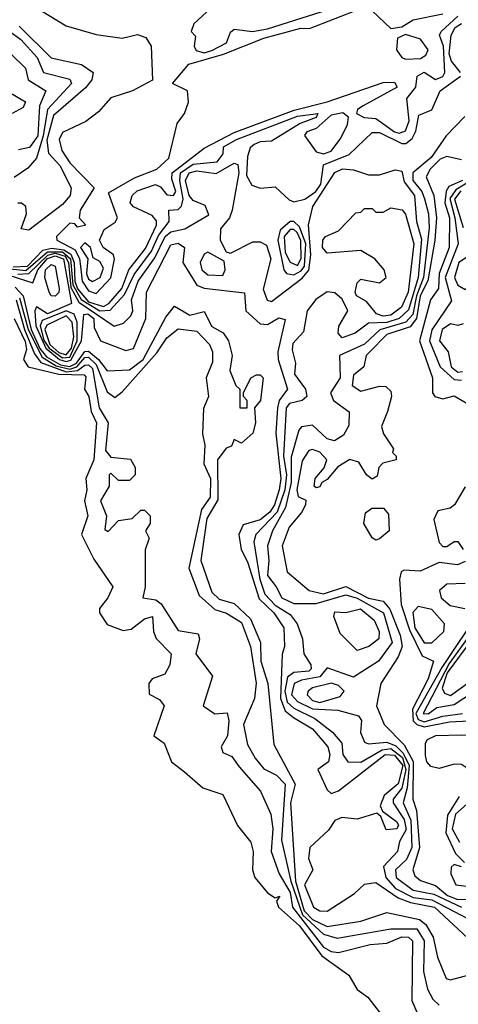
# Model space of a CAD drawing. Extents: x 2889633 to 3052318, y 540750 to 918690.
# Tile 628 of 656: x 2975380 to 2976556, y 856325 to 858966. Entities that reach past the tile are written whole.
import ezdxf

# ---------------------------------------------------------------- set-up
doc = ezdxf.new("R2010")
doc.units = 0

msp = doc.modelspace()

# ---------------------------------------------------------------- linework, layer by layer
at = {"layer": '0CON02XD'}
for points in [[(2975397.5, 859015), (2975505, 858950), (2975585, 858926.2), (2975655, 858916.7), (2975696.4, 858926.4), (2975718.8, 858918.8), (2975732.5, 858895), (2975736.4, 858803.6), (2975682.5, 858775), (2975625, 858756.2), (2975591.2, 858718.8), (2975557.3, 858692.7), (2975495, 858663.3), (2975486, 858645), (2975493.3, 858615), (2975515, 858582.5), (2975580, 858515), (2975542, 858455), (2975540, 858435), (2975557.5, 858415), (2975535, 858410), (2975528.3, 858418.3), (2975515, 858420), (2975478.8, 858385), (2975480, 858375), (2975528.5, 858348.5), (2975540.8, 858325), (2975543.3, 858305), (2975547.9, 858265), (2975565, 858238.6), (2975585, 858231.4)], [(2975585, 858231.4), (2975625, 858273.8), (2975634.1, 858324.1), (2975632, 858335), (2975604, 858355), (2975594.2, 858375), (2975607, 858403), (2975636.6, 858423.4), (2975642.5, 858435), (2975618.3, 858501.7), (2975688.2, 858541.8), (2975748, 858565), (2975780, 858595), (2975802.7, 858687.3), (2975822.5, 858715), (2975832.5, 858745), (2975830, 858775), (2975790, 858795), (2975833.3, 858846.7), (2975926.5, 858873.5), (2976035, 858916.9), (2976133.6, 858943.6), (2976157, 858943), (2976295, 858996.7)], [(2975893, 858997), (2975847.5, 858955), (2975840, 858935), (2975851.7, 858921.7), (2975848, 858895), (2975853.4, 858883.4), (2975875, 858876.9)], [(2975875, 858876.9), (2975895, 858883.3), (2975935, 858904.2), (2975945, 858932.5), (2975955, 858941.2), (2976004.2, 858934.2), (2976045, 858941.9), (2976245, 859005.6)], [(2975362.8, 858302.8), (2975401.1, 858305), (2975442.5, 858347.5), (2975466.4, 858353.6), (2975498.6, 858348.6), (2975517.1, 858337), (2975525.9, 858315), (2975528.3, 858265), (2975535, 858244.6), (2975565, 858209), (2975605, 858196.9), (2975618.9, 858205), (2975653.8, 858245), (2975673.1, 858295), (2975717.4, 858352.6), (2975747.1, 858415), (2975746.8, 858426.8), (2975735, 858441.2), (2975685, 858464.2), (2975676, 858475), (2975681.4, 858495), (2975695, 858507.5), (2975744.4, 858524.4), (2975757.9, 858517.9), (2975775, 858496), (2975792.5, 858495), (2975798.6, 858505), (2975788.1, 858538.1), (2975789.4, 858555), (2975875, 858621.5), (2975955, 858663.3), (2976116.2, 858723.8), (2976205, 858746.2), (2976355, 858797.3), (2976385, 858798.9), (2976392.5, 858785), (2976301.2, 858735), (2976286.2, 858725), (2976283.3, 858715), (2976303.6, 858703.6), (2976335, 858700.8), (2976350.2, 858690.2), (2976385, 858665.6), (2976397.8, 858662.2), (2976415, 858668), (2976424.5, 858695), (2976418.6, 858755), (2976442, 858785), (2976446, 858815), (2976465, 858825.6), (2976495, 858806), (2976515, 858814.2), (2976520, 858825), (2976516.4, 858895), (2976506, 858925), (2976510, 858935), (2976555, 858975.5)], [(2976325, 858990), (2976375, 858942.5), (2976405, 858946.7), (2976435, 858965.7), (2976515, 858982.2)], [(2975378.5, 858948.5), (2975465, 858864), (2975545.8, 858845.8), (2975577.5, 858825), (2975573.3, 858805), (2975556.6, 858783.4), (2975471.1, 858708.9), (2975453.1, 858643.1), (2975457.7, 858607.7), (2975487.7, 858575), (2975518, 858515), (2975515.8, 858495), (2975495, 858470.8), (2975405, 858401.2), (2975384, 858405), (2975398.8, 858445), (2975396.7, 858465), (2975385, 858473.8), (2975375, 858473.8)], [(2976562.5, 858825), (2976537.8, 858855), (2976532.1, 858875), (2976536.9, 858925), (2976547.5, 858945), (2976565, 858955.7)], [(2975353.8, 858935), (2975383.4, 858913.4), (2975427.1, 858865), (2975444.3, 858824.3), (2975515, 858806.7), (2975518.8, 858795), (2975454.6, 858725.4), (2975443.3, 858655), (2975425.7, 858594.3), (2975401.7, 858568.3), (2975365, 858542.5)], [(2976415, 858860), (2976455, 858862.5), (2976469.2, 858870.8), (2976475.5, 858885), (2976455, 858914.4), (2976415, 858926.7), (2976393.3, 858916.7), (2976390.8, 858885), (2976404.5, 858864.5), (2976415, 858860)], [(2975356.7, 858875), (2975396.1, 858836.1), (2975403.3, 858805), (2975450, 858775), (2975433.1, 858735), (2975428.8, 858655), (2975406.4, 858623.6), (2975377, 858617)], [(2975926, 858606), (2975926.2, 858625), (2975961.2, 858645), (2976125, 858707.5), (2976180, 858715), (2976175, 858704.2), (2976132.4, 858687.6), (2976055, 858640), (2976025, 858638.8), (2976008.8, 858631.2), (2975997.7, 858622.3), (2975991.1, 858598.9), (2975987.9, 858547.9), (2976002.5, 858522.5), (2976025, 858514.3), (2976065, 858517.5), (2976102.5, 858482.5), (2976115, 858478), (2976145, 858484.3), (2976174.4, 858505), (2976187.9, 858525), (2976195, 858576.7), (2976263.3, 858605), (2976325, 858663.3), (2976345, 858663.8), (2976405, 858633.8), (2976415.7, 858634.3), (2976432.4, 858647.6), (2976442.4, 858667.6), (2976450, 858710), (2976485.6, 858724.4), (2976508, 858775), (2976562.5, 858815)], [(2975351.7, 858771.7), (2975396.1, 858746.1), (2975389.5, 858730.5), (2975360, 858715)], [(2976573.6, 858706.4), (2976523.3, 858655), (2976483.2, 858596.8), (2976434.4, 858555), (2976434.4, 858535), (2976458.6, 858505), (2976465.7, 858485.7), (2976476.5, 858445), (2976477.9, 858407.9), (2976463.2, 858275), (2976444.4, 858225.6), (2976434.6, 858175), (2976415.8, 858155), (2976346.2, 858133.8), (2976305, 858095.8), (2976237.5, 858065), (2976239.2, 858005), (2976213.8, 857965), (2976221.2, 857945), (2976264, 857914), (2976262.7, 857877.3), (2976248.3, 857851.7), (2976223.9, 857836.1), (2976205, 857842), (2976165, 857878), (2976136.1, 857873.9), (2976128.8, 857865), (2976107.9, 857792.1), (2976108.2, 857725), (2976092.6, 857657.4), (2976058.1, 857595), (2976044.2, 857555), (2976048.6, 857515), (2976044.4, 857475), (2976067.5, 857445), (2976083.3, 857415), (2976115, 857400), (2976175, 857400), (2976255, 857423.1), (2976285, 857414.4), (2976355.6, 857375), (2976378.6, 857295), (2976342.5, 857245), (2976275, 857202.5), (2976205, 857227.5), (2976185, 857202.9), (2976135.5, 857194.5), (2976116.2, 857185), (2976109.4, 857155), (2976125, 857137.1), (2976165, 857117.3), (2976233.6, 857113.6), (2976288.3, 857098.3), (2976296.4, 857086.4), (2976293.9, 857053.9), (2976305, 857027.5), (2976315, 857023.3), (2976365, 857027.5), (2976388.5, 857018.5), (2976408.7, 856998.7), (2976424.3, 856965), (2976419.2, 856905), (2976408.6, 856865), (2976428.9, 856818.9), (2976431.9, 856745), (2976416.9, 856713.1), (2976388, 856685), (2976390, 856665), (2976435, 856630.6), (2976490.2, 856620.2), (2976565, 856585.5)], [(2976195, 858606.5), (2976215, 858613.1), (2976241.5, 858648.5), (2976259.2, 858685), (2976262, 858705), (2976246.3, 858716.3), (2976215, 858710.4), (2976175.5, 858674.5), (2976150, 858665), (2976144.2, 858655.8), (2976175, 858611.4), (2976195, 858606.5)], [(2975355, 858297.5), (2975396.6, 858293.4), (2975455, 858343), (2975495, 858343.2), (2975516.6, 858325), (2975522.8, 858255), (2975545.4, 858215.4), (2975595, 858185.3), (2975623.1, 858186.9), (2975660.9, 858229.1), (2975687.3, 858282.7), (2975733.6, 858345), (2975752.6, 858387.4), (2975781.2, 858425), (2975780, 858455), (2975805, 858456.7), (2975814.2, 858465.8), (2975818.5, 858485), (2975809.2, 858535), (2975811.5, 858555), (2975845, 858578.8), (2975910, 858585), (2975926, 858606)], [(2976565, 858590), (2976525, 858599.4), (2976508, 858592), (2976480.6, 858565), (2976470, 858545), (2976490.9, 858495), (2976497.3, 858435), (2976493.6, 858375), (2976474.2, 858265.8), (2976454.2, 858225), (2976444, 858165), (2976427.4, 858142.6), (2976365, 858121.9), (2976316.8, 858073.2), (2976308.8, 858065), (2976303.3, 858035), (2976275, 858012.5), (2976271.2, 857985), (2976295, 857970), (2976345, 857983.3), (2976361.7, 857981.7), (2976375, 857970), (2976376.7, 857955), (2976366.2, 857915), (2976350, 857875), (2976355.8, 857855), (2976382.5, 857815), (2976380, 857805), (2976390, 857795), (2976390, 857785), (2976353.6, 857776.4), (2976343.3, 857765), (2976338.8, 857741.2), (2976325, 857733.3), (2976310, 857745), (2976289.5, 857779.5), (2976265, 857786.7), (2976233.6, 857766.4), (2976205, 857732.5), (2976190, 857725), (2976185, 857712.5), (2976175, 857710), (2976170, 857715), (2976172.5, 857735), (2976196.2, 857763.8), (2976203.3, 857785), (2976185, 857806.2), (2976165, 857813.3), (2976155, 857810), (2976137.7, 857782.3), (2976123.1, 857705), (2976127, 857687), (2976147.5, 857677.5), (2976146.7, 857665), (2976136.1, 857643.9), (2976102.5, 857605), (2976083.8, 857555), (2976097.5, 857485), (2976156.2, 857435), (2976195, 857425.5), (2976255, 857445.7), (2976315, 857414.5), (2976355, 857405.8), (2976372.5, 857385), (2976400.5, 857315), (2976405.5, 857284.5), (2976395, 857256.7), (2976348.8, 857185), (2976336.7, 857125), (2976357.5, 857075), (2976411.1, 857021.1), (2976435.6, 856975.6), (2976434.4, 856875), (2976444.5, 856844.5), (2976452.5, 856745), (2976434, 856685), (2976439.5, 856669.5), (2976455, 856656.7), (2976495, 856642.9), (2976526.9, 856616.9), (2976555, 856605.4), (2976635, 856608.8)], [(2975375, 858283.4), (2975404.4, 858285.6), (2975455.4, 858334.6), (2975475, 858339.8), (2975501.9, 858331.9), (2975511, 858315), (2975517.6, 858247.6), (2975538.7, 858208.7), (2975633.6, 858143.6), (2975658.3, 858151.7), (2975678.3, 858171.7), (2975683.3, 858185), (2975680, 858215), (2975698.1, 858265), (2975742.6, 858327.4), (2975770, 858385), (2975785, 858396.9), (2975823.3, 858405), (2975887.1, 858442.9), (2975877.9, 858467.9), (2975845, 858480.8), (2975834.7, 858494.7), (2975824.6, 858535), (2975834.4, 858555), (2975855, 858561.1), (2975906.6, 858553.4), (2975955, 858581.2), (2975965, 858577.5), (2975968.1, 858555)], [(2975968.1, 858555), (2975950, 858455), (2975942.5, 858435), (2975918.8, 858405), (2975917.5, 858375), (2975933.6, 858343.6), (2975945, 858340), (2976005, 858370), (2976025, 858370), (2976041.7, 858361.7), (2976053.8, 858325), (2976033.3, 858243.3), (2976043.9, 858213.9), (2976055, 858210), (2976137.5, 858272.5), (2976155.4, 858294.6), (2976161.2, 858335), (2976154.2, 858415.8), (2976166.2, 858465), (2976225, 858556), (2976245.9, 858565.9), (2976275, 858563.8), (2976315, 858550), (2976345, 858550), (2976387, 858563), (2976405, 858560), (2976411.1, 858531.1), (2976438.9, 858495), (2976444.2, 858425), (2976457.5, 858377.5), (2976448.9, 858275), (2976422.4, 858187.6), (2976398, 858165), (2976365, 858154), (2976315, 858152), (2976280, 858125), (2976245, 858112.5), (2976234.3, 858125), (2976235.8, 858144.2), (2976260, 858185), (2976245, 858216.7), (2976225, 858233.8), (2976205, 858236), (2976174.3, 858215.7), (2976151.2, 858185), (2976141.2, 858128.8), (2976112.7, 858097.3), (2976110.5, 858080.5), (2976120, 858045), (2976116.7, 858015), (2976146.7, 857975), (2976150, 857955), (2976137.5, 857945), (2976103.6, 857936.4), (2976094.3, 857925), (2976087.9, 857795), (2976095.3, 857745), (2976090.7, 857705), (2976070.4, 857645), (2976013.3, 857585), (2976008, 857565), (2976024.4, 857465.6), (2976037.8, 857425), (2976065, 857395.6), (2976105, 857370), (2976124, 857345), (2976138.8, 857305), (2976142, 857265), (2976160.8, 857235), (2976162, 857225), (2976155, 857218), (2976115, 857214.4), (2976098, 857202), (2976090.9, 857165), (2976097.5, 857135), (2976115, 857118.9), (2976171.7, 857091.7), (2976218.8, 857055), (2976243.8, 857025), (2976246.7, 856995), (2976260, 856975), (2976295, 856974.2), (2976352.4, 857007.6), (2976375, 857010.9), (2976406.6, 856986.6), (2976415.6, 856955), (2976405.2, 856904.8), (2976381.4, 856875), (2976381.4, 856865), (2976410.8, 856820.8), (2976416.8, 856793.2), (2976398.3, 856761.7), (2976393.3, 856735), (2976356, 856694), (2976361.9, 856665), (2976387.5, 856635), (2976435, 856610.8), (2976485.3, 856605.3), (2976665, 856511.4)], [(2976567.1, 858535), (2976531.1, 858518.9), (2976523.6, 858506.4), (2976520.4, 858475), (2976532.9, 858435), (2976531.5, 858355), (2976504.6, 858285), (2976503.1, 858245), (2976481.4, 858215), (2976452.5, 858105), (2976486.7, 858005), (2976486.7, 857965), (2976493.3, 857955), (2976515, 857948.8), (2976545, 857957.5), (2976603, 857923)], [(2976591.1, 858535), (2976549.9, 858510.1), (2976533.7, 858486.4), (2976547.3, 858435), (2976555.8, 858365), (2976521.1, 858275), (2976538.3, 858211.7), (2976485.5, 858134.5), (2976479.4, 858105), (2976507.5, 858035), (2976545, 858001.1), (2976565, 857998.9)], [(2976563.1, 858506.9), (2976545.9, 858485), (2976569.1, 858409.1)], [(2976355, 858170.5), (2976336.8, 858176.8), (2976310, 858210), (2976283.3, 858225), (2976280, 858235), (2976285, 858260), (2976295, 858270), (2976345, 858260), (2976362.5, 858275), (2976357.5, 858295), (2976332.5, 858325), (2976295, 858346.7), (2976205, 858340), (2976192.5, 858355), (2976193.3, 858375), (2976200, 858385), (2976235, 858400), (2976281.7, 858448.3), (2976295, 858450), (2976305, 858460), (2976325, 858460), (2976335, 858450), (2976355, 858450), (2976375, 858461.2), (2976406, 858456), (2976414.4, 858444.4), (2976436.9, 858365), (2976422.2, 858235), (2976404.3, 858195), (2976375, 858173.5), (2976355, 858170.5)], [(2976115, 858281.9), (2976135, 858292.5), (2976143.8, 858305), (2976147.6, 858365), (2976130.8, 858410.8), (2976115, 858424.4), (2976105, 858424.4), (2976078.6, 858401.4), (2976072.7, 858375), (2976088, 858295), (2976095.7, 858285.7), (2976115, 858281.9)], [(2976125, 858307.1), (2976134.6, 858325.4), (2976134.1, 858374.1), (2976124.4, 858395), (2976115, 858403.5), (2976105, 858403.5), (2976088.9, 858385), (2976091.6, 858341.6), (2976105, 858315.7), (2976125, 858307.1)], [(2975351.2, 858281.2), (2975415, 858260), (2975428.6, 858295), (2975454.6, 858325.4), (2975475, 858332.7), (2975497.6, 858325), (2975518.8, 858205), (2975455, 858177.3), (2975425, 858196.2), (2975421.1, 858185), (2975423.9, 858145), (2975450, 858085), (2975486.9, 858055), (2975505, 858049.3), (2975517.4, 858052.6), (2975546.2, 858105), (2975552, 858175), (2975562.6, 858177.4), (2975579.4, 858165), (2975580.3, 858140.3), (2975596.7, 858105), (2975665, 858078.8), (2975685, 858083.8), (2975718.6, 858165), (2975720, 858235), (2975785, 858362.5), (2975805, 858366.7), (2975822.5, 858355), (2975818, 858315), (2975855, 858253.8), (2975875, 858246), (2975983.3, 858233.3), (2975986.7, 858185), (2976025, 858150), (2976045, 858148.8), (2976075, 858166.7), (2976091.7, 858161.7), (2976072.5, 858075), (2976072.9, 858055), (2976098, 857975), (2976075.7, 857945), (2976071.5, 857925), (2976066.8, 857856.8), (2976080, 857735), (2976076.2, 857705), (2976063.5, 857665), (2976050.6, 857645), (2976025, 857624.4), (2975979.2, 857610.8), (2975967.5, 857585), (2975973.8, 857545), (2975991.4, 857511.4), (2976022.3, 857412.3), (2976061.9, 857375), (2976088, 857335), (2976090, 857285), (2976083.6, 857263.6), (2976079.7, 857145), (2976092.2, 857112.2), (2976114.5, 857094.5), (2976165, 857064), (2976206, 857015), (2976211.4, 856995), (2976208, 856975), (2976180, 856955), (2976205, 856900), (2976215, 856890), (2976235, 856897.5), (2976360, 856995), (2976385, 856993.3), (2976407.6, 856965), (2976395, 856915.8), (2976357.5, 856885), (2976346.7, 856856.7), (2976352.5, 856842.5), (2976390.8, 856815), (2976395.6, 856805), (2976391.2, 856795), (2976362.5, 856792.5), (2976348.8, 856828.8), (2976337.5, 856837.5), (2976285, 856821.2), (2976243.9, 856826.1), (2976225, 856817.5), (2976208, 856792), (2976158, 856745), (2976154.3, 856715.7), (2976166, 856685), (2976143.4, 856645), (2976167.5, 856585), (2976185, 856575.7), (2976205, 856574.4), (2976277.9, 856622.1), (2976305, 856646.7), (2976335, 856651.2), (2976395, 856610.4), (2976427.7, 856597.7), (2976492.5, 856585), (2976581.7, 856501.7)], [(2975575, 858264.2), (2975596, 858275), (2975605, 858300), (2975595, 858317.5), (2975577.5, 858327.5), (2975570, 858355), (2975555, 858367.5), (2975542.9, 858355), (2975563.3, 858325), (2975559.4, 858285), (2975565, 858270), (2975575, 858264.2)], [(2975925, 858280), (2975931.2, 858295), (2975928.8, 858318.8), (2975885, 858342.5), (2975875, 858337.5), (2975863.8, 858315), (2975868.8, 858295), (2975885, 858282), (2975925, 858280)], [(2975475, 858224.4), (2975465, 858225.8), (2975458.9, 858235), (2975447.7, 858275), (2975449.6, 858295), (2975465, 858309.6), (2975475.4, 858305), (2975486.2, 858245), (2975485, 858234), (2975475, 858224.4)], [(2976575, 858242.5), (2976591.7, 858258.3), (2976610, 858315), (2976578, 858328), (2976558, 858315), (2976546, 858275), (2976555, 858253.8), (2976575, 858242.5)], [(2975368.5, 858248.5), (2975389.1, 858225), (2975410.8, 858135), (2975434.3, 858084.3), (2975452.1, 858062.1), (2975489.9, 858039.9), (2975515, 858035.6), (2975532.1, 858045), (2975555, 858076.2), (2975565, 858077.1), (2975591.8, 858055), (2975615, 858024), (2975675, 858026.5), (2975711.2, 858055), (2975771.7, 858168.3), (2975795, 858197.5), (2975836.2, 858173.8), (2975875, 858183.3), (2975895, 858143.3), (2975925.8, 858125.8), (2975940, 858105), (2975950, 858065), (2975943.3, 858025), (2975960, 857985), (2975970, 857975), (2975970, 857925), (2975990, 857925), (2975990, 857945), (2975980, 857955), (2975980, 857965), (2976000, 858005), (2976015, 858013.3), (2976025, 858013.3), (2976033.3, 858005)], [(2975370.7, 858215), (2975393.5, 858135), (2975419.8, 858069.8), (2975436.9, 858046.9), (2975505, 858021.9), (2975535.2, 858024.8), (2975555, 858039.4), (2975565, 858040.6), (2975575, 858030.8), (2975593.1, 857925), (2975617.5, 857885), (2975610.5, 857810.5), (2975625, 857792.5), (2975677, 857787), (2975690, 857765), (2975690, 857745), (2975675, 857730), (2975645, 857730), (2975625, 857750), (2975620, 857745), (2975620, 857715), (2975596.7, 857675), (2975613.3, 857635), (2975608.3, 857598.3), (2975617, 857593), (2975645, 857622.5), (2975681.7, 857628.3), (2975705, 857650), (2975715, 857650), (2975730, 857635), (2975730, 857615), (2975717.5, 857595), (2975727.5, 857575), (2975716.4, 857543.6), (2975716.7, 857445), (2975710, 857415), (2975745, 857410), (2975759.1, 857399.1), (2975805, 857327.5), (2975858.3, 857318.3), (2975862.5, 857305), (2975852.5, 857265), (2975897.5, 857205), (2975872.5, 857125), (2975903.6, 857103.6), (2975936.2, 857106.2), (2975941.2, 857085), (2975937.5, 857045), (2975920, 857015), (2975925, 857000), (2975949.3, 856989.3), (2975968.3, 856961.7), (2976026.1, 856896.1), (2976053.8, 856835), (2976058.6, 856795), (2976054, 856735), (2976075.7, 856675), (2976105.3, 856625), (2976111.9, 856585), (2976195, 856478), (2976215, 856466), (2976235, 856463.8), (2976320, 856485), (2976365, 856488.8), (2976405, 856505.6), (2976422.5, 856505), (2976433.8, 856495), (2976432, 856335), (2976447.3, 856297.3)], [(2975379.8, 858219.8), (2975402.6, 858135), (2975440.7, 858060.7), (2975477.6, 858037.6), (2975515, 858028.6), (2975533.8, 858035), (2975555, 858060), (2975565, 858061.2), (2975585, 858041.4), (2975615, 857967.5), (2975635, 857952.5), (2975655, 857967.5), (2975747.9, 858072.1), (2975775, 858112.5), (2975805, 858136.7), (2975855, 858130.8), (2975888.8, 858095), (2975896.7, 858075), (2975897, 858047), (2975880, 858005), (2975886.2, 857955), (2975873, 857923), (2975870, 857855), (2975876.2, 857825), (2975873.8, 857775), (2975891.4, 857735), (2975890.6, 857685), (2975867.5, 857652.5), (2975833.8, 857495), (2975861.2, 857421.2), (2975903.6, 857383.6), (2975935, 857374.2), (2975975, 857348.8), (2975999.2, 857285), (2976014.1, 857185.9), (2976010, 857145), (2975980, 857075), (2975991.2, 857021.2), (2976011.2, 856985), (2976035, 856956.2), (2976069.1, 856939.1), (2976092, 856915), (2976082.5, 856765), (2976106.8, 856655), (2976138.8, 856565), (2976195, 856512.9), (2976231.7, 856501.7), (2976375, 856527.1), (2976445, 856527.1), (2976464.3, 856495), (2976462.7, 856412.7), (2976473.8, 856365), (2976488.3, 856338.3), (2976505, 856322.5)], [(2975495, 858059), (2975515, 858061.2), (2975534.7, 858105), (2975534.7, 858154.7), (2975525.9, 858175.9), (2975505, 858184.7), (2975440.4, 858159.6), (2975434.7, 858145.3), (2975445, 858106.5), (2975459.2, 858085), (2975495, 858059)], [(2975365.6, 858165), (2975395, 858103.3), (2975398.2, 858081.8), (2975390, 858055), (2975403.3, 858035), (2975485.2, 858015.2), (2975553.3, 858013.3), (2975557.7, 858007.7), (2975554.3, 857975), (2975565.7, 857955), (2975571.4, 857915), (2975585.7, 857885), (2975578.6, 857785), (2975557.5, 857735), (2975560, 857705), (2975553.8, 857675), (2975563.3, 857635), (2975546.2, 857585), (2975578.8, 857518.8), (2975630, 857445), (2975616.7, 857415), (2975593.9, 857386.1), (2975593.8, 857375), (2975615, 857343.3), (2975657.7, 857327.7), (2975679.1, 857330.9), (2975715, 857358.8), (2975736.7, 857365), (2975738.8, 857325), (2975746.2, 857306.2), (2975786.7, 857265), (2975782.5, 857235), (2975769.3, 857210.7), (2975735, 857197.5), (2975726.7, 857185), (2975727, 857157), (2975755, 857142.5), (2975767.5, 857125), (2975740, 857045), (2975767.5, 857025), (2975787.5, 856975), (2975821.7, 856948.3), (2975871.2, 856905), (2975925, 856887.5), (2975963.9, 856803.9), (2976000, 856760), (2976006.2, 856735), (2976004.2, 856685), (2976010.8, 856665), (2976045, 856623.8), (2976065, 856610), (2976077.5, 856615), (2976068.3, 856601.7), (2976073.8, 856585), (2976130.8, 856535), (2976190.6, 856455), (2976262.5, 856402.5), (2976285, 856364), (2976313.3, 856343.3), (2976365, 856277.5)], [(2975505, 858067.3), (2975519, 858085), (2975525.3, 858115), (2975521.1, 858155), (2975505, 858171.5), (2975453.2, 858146.8), (2975447.5, 858135), (2975460.8, 858095), (2975485, 858073.3), (2975505, 858067.3)], [(2976569.5, 858150.5), (2976555, 858146), (2976535, 858150), (2976513.3, 858135), (2976505.7, 858105), (2976528.8, 858075), (2976537.5, 858035), (2976555, 858020.6), (2976567.6, 858022.4)], [(2976033.3, 858005), (2976025.8, 857944.2), (2976010, 857925), (2976012.5, 857885), (2976005, 857856.7), (2975975, 857830), (2975955, 857840), (2975948.3, 857821.7), (2975933.6, 857816.4), (2975910.8, 857785), (2975911.7, 857678.3), (2975882.2, 857627.8), (2975866, 857515), (2975895, 857430), (2975915, 857412), (2975955, 857400), (2975998.9, 857358.9), (2976025.8, 857295), (2976026.4, 857245), (2976045.8, 857185), (2976061.7, 857021.7), (2976118.9, 856915), (2976106.7, 856865), (2976120, 856655), (2976143.2, 856575), (2976165, 856552.2), (2976205, 856533.3), (2976295, 856547.5), (2976365, 856571.2), (2976452.4, 856552.4), (2976468.8, 856538.8), (2976489.2, 856505), (2976500.7, 856450.7), (2976523.6, 856393.6), (2976535, 856390), (2976585, 856403.8)], [(2976575, 857713.3), (2976545.6, 857664.4), (2976534.1, 857655.9), (2976501.4, 857648.6), (2976490.6, 857625), (2976505, 857563.3), (2976515, 857553.3), (2976525, 857553.3), (2976545, 857566.7), (2976555, 857566.7), (2976569.2, 857545)], [(2976335, 857570), (2976325, 857576.2), (2976302.5, 857615), (2976307.1, 857642.9), (2976324.3, 857655.7), (2976356, 857656), (2976369.2, 857639.2), (2976371.2, 857595), (2976345, 857573.8), (2976335, 857570)], [(2976575, 857512.5), (2976553.9, 857503.9), (2976505, 857510), (2976453.6, 857486.4), (2976410.7, 857489.3), (2976403.3, 857485), (2976398.8, 857465), (2976403.1, 857396.9), (2976425, 857329.2), (2976459.2, 857259.2), (2976490, 857245), (2976475, 857197.5), (2976433.7, 857116.4), (2976435.4, 857085), (2976445.2, 857075.2), (2976465, 857069.4), (2976532.6, 857082.6), (2976584.5, 857085.5)], [(2976575, 857453.3), (2976525, 857452), (2976506.2, 857435), (2976510, 857415), (2976534.3, 857394.3), (2976573.8, 857386.2)], [(2976285, 857274), (2976239.1, 857319.1), (2976222.5, 857365), (2976225, 857377.5), (2976255, 857376.2), (2976294.2, 857385.8), (2976330.8, 857355), (2976344, 857325), (2976343.3, 857305), (2976316.7, 857285), (2976285, 857274)], [(2976485, 857294.2), (2976517.5, 857325), (2976518.8, 857345), (2976485, 857383.8), (2976448.3, 857391.7), (2976434.2, 857375.8), (2976439.4, 857335), (2976465, 857294.2), (2976485, 857294.2)], [(2976616.7, 857385), (2976511.9, 857228.1), (2976442.4, 857105), (2976448.9, 857088.9), (2976465, 857082), (2976515, 857097.5), (2976567.5, 857105)], [(2976585, 857313.6), (2976531.3, 857238.7), (2976462, 857105), (2976475, 857104.3), (2976498.8, 857121.2), (2976545, 857129.2), (2976597.3, 857162.7)], [(2976595, 857307.1), (2976525.9, 857214.1), (2976512.5, 857172.5), (2976519.1, 857159.1), (2976535, 857153.1), (2976615, 857210)], [(2976185, 857134.4), (2976239.5, 857150.5), (2976250, 857165), (2976235, 857180), (2976215.8, 857185.8), (2976165, 857173.8), (2976153.3, 857165), (2976151.2, 857155), (2976165, 857140), (2976185, 857134.4)], [(2976625, 856922.7), (2976601.4, 856925), (2976578.6, 856958.6), (2976565, 856968), (2976545, 856968.8), (2976505, 856956.9), (2976482.7, 856962.7), (2976472, 856975), (2976468.3, 856991.7), (2976468, 857025), (2976473.8, 857035), (2976495.6, 857045.6), (2976565, 857047.5), (2976605, 857046.7), (2976625, 857035.7), (2976637.1, 857017.1), (2976641.8, 856985), (2976637.1, 856935), (2976625, 856922.7)], [(2976558.3, 856881.7), (2976527.6, 856832.4), (2976522.9, 856785), (2976548.8, 856728.8), (2976572.5, 856705)], [(2976594, 856875), (2976548.9, 856835), (2976540, 856795), (2976559.7, 856759.7)], [(2976565, 856693.3), (2976545, 856700), (2976537.5, 856692.5), (2976536.2, 856675), (2976550, 856645), (2976585, 856641.1)]]:
    msp.add_lwpolyline(points, dxfattribs=at)

doc.saveas('drawing.dxf')
